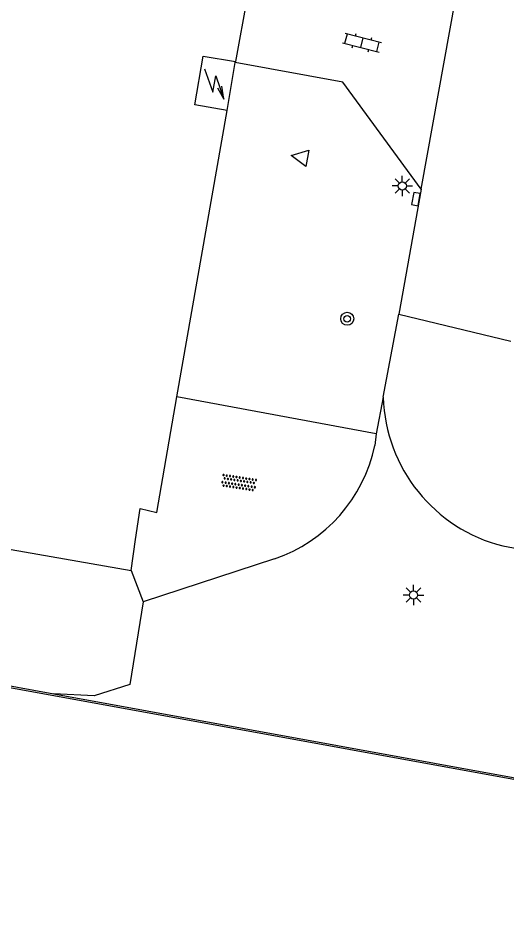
# Model space of a CAD drawing. Extents: x 130998 to 133001, y 398999 to 403002.
# Drawn here: x 132099.1 to 132128.8, y 399032.3 to 399087.8 of the extents above; entities that cross this region are included whole.
import ezdxf

# ---------------------------------------------------------------- set-up
doc = ezdxf.new("R2010")
doc.units = 0
for name, color, linetype in [('gg-afsc-hekwerk', 7, 'Continuous'), ('gg-bbg-hoofdgebouw', 7, 'Continuous'), ('gg-knt-verharding', 7, 'Continuous'), ('gg-knt-verharding nz', 7, 'Continuous'), ('gg-kntw-kademuur', 7, 'Continuous'), ('gt-grn-weggrens', 7, 'Continuous'), ('gt-symb-boom', 7, 'Continuous'), ('gt-symb-klinker verharding', 7, 'Continuous'), ('gt-symb-kolk', 7, 'Continuous'), ('gt-symb-lichtmast', 7, 'Continuous'), ('gt-symb-overige verharding', 7, 'Continuous'), ('gt-symb-trafo symbool', 7, 'Continuous'), ('gt-symb-waterafsluiter', 7, 'Continuous'), ('gx-grn-maaiveld', 7, 'Continuous')]:
    doc.layers.add(name, color=color, linetype=linetype)

# ---------------------------------------------------------------- blocks, each defined once
blk = doc.blocks.new('gt0-KOLK')
at = {"layer": 'gt-symb-kolk'}
blk.add_lwpolyline([(0, 0), (0.375, 0), (0.375, 0.4), (-0.375, 0.4), (-0.375, 0), (0, 0)], dxfattribs=at)
blk = doc.blocks.new('gt0-HSP')
at = {"layer": 'gt-symb-trafo symbool'}
for points in [[(0.771, 0.746), (-0.529, -0.004), (0.471, -0.004), (-0.829, -0.754)], [(-0.217, -0.24), (-0.829, -0.754), (-0.077, -0.48)]]:
    blk.add_lwpolyline(points, dxfattribs=at)
blk = doc.blocks.new('gt0-WAFSL')
at = {"layer": 'gt-symb-waterafsluiter'}
for p, q in [((-0.5, -0.333), (0, 0.667)), ((0, 0.667), (0.5, -0.333)), ((0.5, -0.333), (-0.5, -0.333))]:
    blk.add_line(p, q, dxfattribs=at)
blk = doc.blocks.new('gt0-BOOM')
at = {"layer": 'gt-symb-boom'}
for radius in [0.4, 0.2]:
    blk.add_circle((0, 0), radius, dxfattribs=at)
blk = doc.blocks.new('gt0-KL1')
at = {"layer": 'gt-symb-klinker verharding'}
for p, q in [((-1.15, 0.3), (1.15, 0.3)), ((-1, -0.3), (-1, 0.3)), ((-0.5, 0.3), (-0.5, 0.45)), ((0, -0.3), (0, 0.3)), ((0.5, 0.3), (0.5, 0.45)), ((1, -0.3), (1, 0.3)), ((-1.15, -0.3), (1.15, -0.3)), ((-0.5, -0.45), (-0.5, -0.3)), ((0.5, -0.45), (0.5, -0.3))]:
    blk.add_line(p, q, dxfattribs=at)
blk = doc.blocks.new('gt0-LMAST')
at = {"layer": 'gt-symb-lichtmast'}
for p, q in [((-0.005, 0.246), (-0.005, 0.621)), ((-0.182, 0.173), (-0.447, 0.438)), ((0.172, 0.173), (0.437, 0.438)), ((-0.255, -0.004), (-0.63, -0.004)), ((-0.182, -0.181), (-0.447, -0.446)), ((-0.005, -0.254), (-0.005, -0.629)), ((0.437, -0.446), (0.172, -0.181)), ((0.245, -0.004), (0.62, -0.004))]:
    blk.add_line(p, q, dxfattribs=at)
blk.add_circle((-0.005, -0.004), 0.25, dxfattribs=at)
blk = doc.blocks.new('gt0-OVH')
at = {"layer": 'gt-symb-overige verharding'}
for points in [[(-0.972, 0.298), (-0.967, 0.308), (-0.965, 0.319), (-0.966, 0.33), (-0.971, 0.34), (-0.978, 0.348), (-0.988, 0.353), (-0.999, 0.355), (-1.01, 0.354), (-1.02, 0.349), (-1.028, 0.342), (-1.033, 0.332), (-1.035, 0.321), (-1.034, 0.31), (-1.029, 0.3), (-1.022, 0.292), (-1.012, 0.287), (-1.001, 0.285), (-0.99, 0.286), (-0.98, 0.291)], [(-0.872, 0.106), (-0.867, 0.116), (-0.865, 0.126), (-0.866, 0.137), (-0.871, 0.147), (-0.878, 0.156), (-0.888, 0.161), (-0.899, 0.163), (-0.91, 0.162), (-0.92, 0.157), (-0.928, 0.15), (-0.933, 0.14), (-0.935, 0.129), (-0.934, 0.118), (-0.929, 0.108), (-0.922, 0.1), (-0.912, 0.095), (-0.901, 0.092), (-0.89, 0.094), (-0.88, 0.098)], [(-0.772, 0.298), (-0.767, 0.308), (-0.765, 0.319), (-0.766, 0.33), (-0.771, 0.34), (-0.778, 0.348), (-0.788, 0.353), (-0.799, 0.355), (-0.81, 0.354), (-0.82, 0.349), (-0.828, 0.342), (-0.833, 0.332), (-0.835, 0.321), (-0.834, 0.31), (-0.829, 0.3), (-0.822, 0.292), (-0.812, 0.287), (-0.801, 0.285), (-0.79, 0.286), (-0.78, 0.291)], [(-0.672, 0.106), (-0.667, 0.116), (-0.665, 0.126), (-0.666, 0.137), (-0.671, 0.147), (-0.678, 0.156), (-0.688, 0.161), (-0.699, 0.163), (-0.71, 0.162), (-0.72, 0.157), (-0.728, 0.15), (-0.733, 0.14), (-0.735, 0.129), (-0.734, 0.118), (-0.729, 0.108), (-0.722, 0.1), (-0.712, 0.095), (-0.701, 0.092), (-0.69, 0.094), (-0.68, 0.098)], [(-0.572, 0.298), (-0.567, 0.308), (-0.565, 0.319), (-0.566, 0.33), (-0.571, 0.34), (-0.578, 0.348), (-0.588, 0.353), (-0.599, 0.355), (-0.61, 0.354), (-0.62, 0.349), (-0.628, 0.342), (-0.633, 0.332), (-0.635, 0.321), (-0.634, 0.31), (-0.629, 0.3), (-0.622, 0.292), (-0.612, 0.287), (-0.601, 0.285), (-0.59, 0.286), (-0.58, 0.291)], [(-0.472, 0.106), (-0.467, 0.116), (-0.465, 0.126), (-0.466, 0.137), (-0.471, 0.147), (-0.478, 0.156), (-0.488, 0.161), (-0.499, 0.163), (-0.51, 0.162), (-0.52, 0.157), (-0.528, 0.15), (-0.533, 0.14), (-0.535, 0.129), (-0.534, 0.118), (-0.529, 0.108), (-0.522, 0.1), (-0.512, 0.095), (-0.501, 0.092), (-0.49, 0.094), (-0.48, 0.098)], [(-0.372, 0.298), (-0.367, 0.308), (-0.365, 0.319), (-0.366, 0.33), (-0.371, 0.34), (-0.378, 0.348), (-0.388, 0.353), (-0.399, 0.355), (-0.41, 0.354), (-0.42, 0.349), (-0.428, 0.342), (-0.433, 0.332), (-0.435, 0.321), (-0.434, 0.31), (-0.429, 0.3), (-0.422, 0.292), (-0.412, 0.287), (-0.401, 0.285), (-0.39, 0.286), (-0.38, 0.291)], [(-0.272, 0.106), (-0.267, 0.116), (-0.265, 0.126), (-0.266, 0.137), (-0.271, 0.147), (-0.278, 0.156), (-0.288, 0.161), (-0.299, 0.163), (-0.31, 0.162), (-0.32, 0.157), (-0.328, 0.15), (-0.333, 0.14), (-0.335, 0.129), (-0.334, 0.118), (-0.329, 0.108), (-0.322, 0.1), (-0.312, 0.095), (-0.301, 0.092), (-0.29, 0.094), (-0.28, 0.098)], [(-0.172, 0.298), (-0.167, 0.308), (-0.165, 0.319), (-0.166, 0.33), (-0.171, 0.34), (-0.178, 0.348), (-0.188, 0.353), (-0.199, 0.355), (-0.21, 0.354), (-0.22, 0.349), (-0.228, 0.342), (-0.233, 0.332), (-0.235, 0.321), (-0.234, 0.31), (-0.229, 0.3), (-0.222, 0.292), (-0.212, 0.287), (-0.201, 0.285), (-0.19, 0.286), (-0.18, 0.291)], [(-0.072, 0.106), (-0.067, 0.116), (-0.065, 0.126), (-0.066, 0.137), (-0.071, 0.147), (-0.078, 0.156), (-0.088, 0.161), (-0.099, 0.163), (-0.11, 0.162), (-0.12, 0.157), (-0.128, 0.15), (-0.133, 0.14), (-0.135, 0.129), (-0.134, 0.118), (-0.129, 0.108), (-0.122, 0.1), (-0.112, 0.095), (-0.101, 0.092), (-0.09, 0.094), (-0.08, 0.098)], [(0.028, 0.298), (0.033, 0.308), (0.035, 0.319), (0.034, 0.33), (0.029, 0.34), (0.022, 0.348), (0.012, 0.353), (0.001, 0.355), (-0.01, 0.354), (-0.02, 0.349), (-0.028, 0.342), (-0.033, 0.332), (-0.035, 0.321), (-0.034, 0.31), (-0.029, 0.3), (-0.022, 0.292), (-0.012, 0.287), (-0.001, 0.285), (0.01, 0.286), (0.02, 0.291)], [(0.128, 0.106), (0.133, 0.116), (0.135, 0.126), (0.134, 0.137), (0.129, 0.147), (0.122, 0.156), (0.112, 0.161), (0.101, 0.163), (0.09, 0.162), (0.08, 0.157), (0.072, 0.15), (0.067, 0.14), (0.065, 0.129), (0.066, 0.118), (0.071, 0.108), (0.078, 0.1), (0.088, 0.095), (0.099, 0.092), (0.11, 0.094), (0.12, 0.098)], [(0.228, 0.298), (0.233, 0.308), (0.235, 0.319), (0.234, 0.33), (0.229, 0.34), (0.222, 0.348), (0.212, 0.353), (0.201, 0.355), (0.19, 0.354), (0.18, 0.349), (0.172, 0.342), (0.167, 0.332), (0.165, 0.321), (0.166, 0.31), (0.171, 0.3), (0.178, 0.292), (0.188, 0.287), (0.199, 0.285), (0.21, 0.286), (0.22, 0.291)], [(0.328, 0.106), (0.333, 0.116), (0.335, 0.126), (0.334, 0.137), (0.329, 0.147), (0.322, 0.156), (0.312, 0.161), (0.301, 0.163), (0.29, 0.162), (0.28, 0.157), (0.272, 0.15), (0.267, 0.14), (0.265, 0.129), (0.266, 0.118), (0.271, 0.108), (0.278, 0.1), (0.288, 0.095), (0.299, 0.092), (0.31, 0.094), (0.32, 0.098)], [(0.428, 0.298), (0.433, 0.308), (0.435, 0.319), (0.434, 0.33), (0.429, 0.34), (0.422, 0.348), (0.412, 0.353), (0.401, 0.355), (0.39, 0.354), (0.38, 0.349), (0.372, 0.342), (0.367, 0.332), (0.365, 0.321), (0.366, 0.31), (0.371, 0.3), (0.378, 0.292), (0.388, 0.287), (0.399, 0.285), (0.41, 0.286), (0.42, 0.291)], [(0.528, 0.106), (0.533, 0.116), (0.535, 0.126), (0.534, 0.137), (0.529, 0.147), (0.522, 0.156), (0.512, 0.161), (0.501, 0.163), (0.49, 0.162), (0.48, 0.157), (0.472, 0.15), (0.467, 0.14), (0.465, 0.129), (0.466, 0.118), (0.471, 0.108), (0.478, 0.1), (0.488, 0.095), (0.499, 0.092), (0.51, 0.094), (0.52, 0.098)], [(0.628, 0.298), (0.633, 0.308), (0.635, 0.319), (0.634, 0.33), (0.629, 0.34), (0.622, 0.348), (0.612, 0.353), (0.601, 0.355), (0.59, 0.354), (0.58, 0.349), (0.572, 0.342), (0.567, 0.332), (0.565, 0.321), (0.566, 0.31), (0.571, 0.3), (0.578, 0.292), (0.588, 0.287), (0.599, 0.285), (0.61, 0.286), (0.62, 0.291)], [(0.728, 0.106), (0.733, 0.116), (0.735, 0.126), (0.734, 0.137), (0.729, 0.147), (0.722, 0.156), (0.712, 0.161), (0.701, 0.163), (0.69, 0.162), (0.68, 0.157), (0.672, 0.15), (0.667, 0.14), (0.665, 0.129), (0.666, 0.118), (0.671, 0.108), (0.678, 0.1), (0.688, 0.095), (0.699, 0.092), (0.71, 0.094), (0.72, 0.098)], [(0.828, 0.298), (0.833, 0.308), (0.835, 0.319), (0.834, 0.33), (0.829, 0.34), (0.822, 0.348), (0.812, 0.353), (0.801, 0.355), (0.79, 0.354), (0.78, 0.349), (0.772, 0.342), (0.767, 0.332), (0.765, 0.321), (0.766, 0.31), (0.771, 0.3), (0.778, 0.292), (0.788, 0.287), (0.799, 0.285), (0.81, 0.286), (0.82, 0.291)], [(0.928, 0.106), (0.933, 0.116), (0.935, 0.126), (0.934, 0.137), (0.929, 0.147), (0.922, 0.156), (0.912, 0.161), (0.901, 0.163), (0.89, 0.162), (0.88, 0.157), (0.872, 0.15), (0.867, 0.14), (0.865, 0.129), (0.866, 0.118), (0.871, 0.108), (0.878, 0.1), (0.888, 0.095), (0.899, 0.092), (0.91, 0.094), (0.92, 0.098)], [(1.028, 0.298), (1.033, 0.308), (1.035, 0.319), (1.034, 0.33), (1.029, 0.34), (1.022, 0.348), (1.012, 0.353), (1.001, 0.355), (0.99, 0.354), (0.98, 0.349), (0.972, 0.342), (0.967, 0.332), (0.965, 0.321), (0.966, 0.31), (0.971, 0.3), (0.978, 0.292), (0.988, 0.287), (0.999, 0.285), (1.01, 0.286), (1.02, 0.291)], [(-0.972, -0.142), (-0.967, -0.132), (-0.965, -0.121), (-0.966, -0.11), (-0.971, -0.1), (-0.978, -0.092), (-0.988, -0.087), (-0.999, -0.085), (-1.01, -0.086), (-1.02, -0.091), (-1.028, -0.098), (-1.033, -0.108), (-1.035, -0.119), (-1.034, -0.13), (-1.029, -0.14), (-1.022, -0.148), (-1.012, -0.153), (-1.001, -0.155), (-0.99, -0.154), (-0.98, -0.149)], [(-0.872, -0.334), (-0.867, -0.324), (-0.865, -0.314), (-0.866, -0.303), (-0.871, -0.293), (-0.878, -0.284), (-0.888, -0.279), (-0.899, -0.277), (-0.91, -0.278), (-0.92, -0.283), (-0.928, -0.29), (-0.933, -0.3), (-0.935, -0.311), (-0.934, -0.322), (-0.929, -0.332), (-0.922, -0.34), (-0.912, -0.345), (-0.901, -0.348), (-0.89, -0.346), (-0.88, -0.342)], [(-0.772, -0.142), (-0.767, -0.132), (-0.765, -0.121), (-0.766, -0.11), (-0.771, -0.1), (-0.778, -0.092), (-0.788, -0.087), (-0.799, -0.085), (-0.81, -0.086), (-0.82, -0.091), (-0.828, -0.098), (-0.833, -0.108), (-0.835, -0.119), (-0.834, -0.13), (-0.829, -0.14), (-0.822, -0.148), (-0.812, -0.153), (-0.801, -0.155), (-0.79, -0.154), (-0.78, -0.149)], [(-0.672, -0.334), (-0.667, -0.324), (-0.665, -0.314), (-0.666, -0.303), (-0.671, -0.293), (-0.678, -0.284), (-0.688, -0.279), (-0.699, -0.277), (-0.71, -0.278), (-0.72, -0.283), (-0.728, -0.29), (-0.733, -0.3), (-0.735, -0.311), (-0.734, -0.322), (-0.729, -0.332), (-0.722, -0.34), (-0.712, -0.345), (-0.701, -0.348), (-0.69, -0.346), (-0.68, -0.342)], [(-0.572, -0.142), (-0.567, -0.132), (-0.565, -0.121), (-0.566, -0.11), (-0.571, -0.1), (-0.578, -0.092), (-0.588, -0.087), (-0.599, -0.085), (-0.61, -0.086), (-0.62, -0.091), (-0.628, -0.098), (-0.633, -0.108), (-0.635, -0.119), (-0.634, -0.13), (-0.629, -0.14), (-0.622, -0.148), (-0.612, -0.153), (-0.601, -0.155), (-0.59, -0.154), (-0.58, -0.149)], [(-0.472, -0.334), (-0.467, -0.324), (-0.465, -0.314), (-0.466, -0.303), (-0.471, -0.293), (-0.478, -0.284), (-0.488, -0.279), (-0.499, -0.277), (-0.51, -0.278), (-0.52, -0.283), (-0.528, -0.29), (-0.533, -0.3), (-0.535, -0.311), (-0.534, -0.322), (-0.529, -0.332), (-0.522, -0.34), (-0.512, -0.345), (-0.501, -0.348), (-0.49, -0.346), (-0.48, -0.342)], [(-0.372, -0.142), (-0.367, -0.132), (-0.365, -0.121), (-0.366, -0.11), (-0.371, -0.1), (-0.378, -0.092), (-0.388, -0.087), (-0.399, -0.085), (-0.41, -0.086), (-0.42, -0.091), (-0.428, -0.098), (-0.433, -0.108), (-0.435, -0.119), (-0.434, -0.13), (-0.429, -0.14), (-0.422, -0.148), (-0.412, -0.153), (-0.401, -0.155), (-0.39, -0.154), (-0.38, -0.149)], [(-0.272, -0.334), (-0.267, -0.324), (-0.265, -0.314), (-0.266, -0.303), (-0.271, -0.293), (-0.278, -0.284), (-0.288, -0.279), (-0.299, -0.277), (-0.31, -0.278), (-0.32, -0.283), (-0.328, -0.29), (-0.333, -0.3), (-0.335, -0.311), (-0.334, -0.322), (-0.329, -0.332), (-0.322, -0.34), (-0.312, -0.345), (-0.301, -0.348), (-0.29, -0.346), (-0.28, -0.342)], [(-0.172, -0.142), (-0.167, -0.132), (-0.165, -0.121), (-0.166, -0.11), (-0.171, -0.1), (-0.178, -0.092), (-0.188, -0.087), (-0.199, -0.085), (-0.21, -0.086), (-0.22, -0.091), (-0.228, -0.098), (-0.233, -0.108), (-0.235, -0.119), (-0.234, -0.13), (-0.229, -0.14), (-0.222, -0.148), (-0.212, -0.153), (-0.201, -0.155), (-0.19, -0.154), (-0.18, -0.149)], [(-0.072, -0.334), (-0.067, -0.324), (-0.065, -0.314), (-0.066, -0.303), (-0.071, -0.293), (-0.078, -0.284), (-0.088, -0.279), (-0.099, -0.277), (-0.11, -0.278), (-0.12, -0.283), (-0.128, -0.29), (-0.133, -0.3), (-0.135, -0.311), (-0.134, -0.322), (-0.129, -0.332), (-0.122, -0.34), (-0.112, -0.345), (-0.101, -0.348), (-0.09, -0.346), (-0.08, -0.342)], [(0.028, -0.142), (0.033, -0.132), (0.035, -0.121), (0.034, -0.11), (0.029, -0.1), (0.022, -0.092), (0.012, -0.087), (0.001, -0.085), (-0.01, -0.086), (-0.02, -0.091), (-0.028, -0.098), (-0.033, -0.108), (-0.035, -0.119), (-0.034, -0.13), (-0.029, -0.14), (-0.022, -0.148), (-0.012, -0.153), (-0.001, -0.155), (0.01, -0.154), (0.02, -0.149)], [(0.128, -0.334), (0.133, -0.324), (0.135, -0.314), (0.134, -0.303), (0.129, -0.293), (0.122, -0.284), (0.112, -0.279), (0.101, -0.277), (0.09, -0.278), (0.08, -0.283), (0.072, -0.29), (0.067, -0.3), (0.065, -0.311), (0.066, -0.322), (0.071, -0.332), (0.078, -0.34), (0.088, -0.345), (0.099, -0.348), (0.11, -0.346), (0.12, -0.342)], [(0.228, -0.142), (0.233, -0.132), (0.235, -0.121), (0.234, -0.11), (0.229, -0.1), (0.222, -0.092), (0.212, -0.087), (0.201, -0.085), (0.19, -0.086), (0.18, -0.091), (0.172, -0.098), (0.167, -0.108), (0.165, -0.119), (0.166, -0.13), (0.171, -0.14), (0.178, -0.148), (0.188, -0.153), (0.199, -0.155), (0.21, -0.154), (0.22, -0.149)], [(0.328, -0.334), (0.333, -0.324), (0.335, -0.314), (0.334, -0.303), (0.329, -0.293), (0.322, -0.284), (0.312, -0.279), (0.301, -0.277), (0.29, -0.278), (0.28, -0.283), (0.272, -0.29), (0.267, -0.3), (0.265, -0.311), (0.266, -0.322), (0.271, -0.332), (0.278, -0.34), (0.288, -0.345), (0.299, -0.348), (0.31, -0.346), (0.32, -0.342)], [(0.428, -0.142), (0.433, -0.132), (0.435, -0.121), (0.434, -0.11), (0.429, -0.1), (0.422, -0.092), (0.412, -0.087), (0.401, -0.085), (0.39, -0.086), (0.38, -0.091), (0.372, -0.098), (0.367, -0.108), (0.365, -0.119), (0.366, -0.13), (0.371, -0.14), (0.378, -0.148), (0.388, -0.153), (0.399, -0.155), (0.41, -0.154), (0.42, -0.149)], [(0.528, -0.334), (0.533, -0.324), (0.535, -0.314), (0.534, -0.303), (0.529, -0.293), (0.522, -0.284), (0.512, -0.279), (0.501, -0.277), (0.49, -0.278), (0.48, -0.283), (0.472, -0.29), (0.467, -0.3), (0.465, -0.311), (0.466, -0.322), (0.471, -0.332), (0.478, -0.34), (0.488, -0.345), (0.499, -0.348), (0.51, -0.346), (0.52, -0.342)], [(0.628, -0.142), (0.633, -0.132), (0.635, -0.121), (0.634, -0.11), (0.629, -0.1), (0.622, -0.092), (0.612, -0.087), (0.601, -0.085), (0.59, -0.086), (0.58, -0.091), (0.572, -0.098), (0.567, -0.108), (0.565, -0.119), (0.566, -0.13), (0.571, -0.14), (0.578, -0.148), (0.588, -0.153), (0.599, -0.155), (0.61, -0.154), (0.62, -0.149)], [(0.728, -0.334), (0.733, -0.324), (0.735, -0.314), (0.734, -0.303), (0.729, -0.293), (0.722, -0.284), (0.712, -0.279), (0.701, -0.277), (0.69, -0.278), (0.68, -0.283), (0.672, -0.29), (0.667, -0.3), (0.665, -0.311), (0.666, -0.322), (0.671, -0.332), (0.678, -0.34), (0.688, -0.345), (0.699, -0.348), (0.71, -0.346), (0.72, -0.342)], [(0.828, -0.142), (0.833, -0.132), (0.835, -0.121), (0.834, -0.11), (0.829, -0.1), (0.822, -0.092), (0.812, -0.087), (0.801, -0.085), (0.79, -0.086), (0.78, -0.091), (0.772, -0.098), (0.767, -0.108), (0.765, -0.119), (0.766, -0.13), (0.771, -0.14), (0.778, -0.148), (0.788, -0.153), (0.799, -0.155), (0.81, -0.154), (0.82, -0.149)], [(0.928, -0.334), (0.933, -0.324), (0.935, -0.314), (0.934, -0.303), (0.929, -0.293), (0.922, -0.284), (0.912, -0.279), (0.901, -0.277), (0.89, -0.278), (0.88, -0.283), (0.872, -0.29), (0.867, -0.3), (0.865, -0.311), (0.866, -0.322), (0.871, -0.332), (0.878, -0.34), (0.888, -0.345), (0.899, -0.348), (0.91, -0.346), (0.92, -0.342)], [(1.028, -0.142), (1.033, -0.132), (1.035, -0.121), (1.034, -0.11), (1.029, -0.1), (1.022, -0.092), (1.012, -0.087), (1.001, -0.085), (0.99, -0.086), (0.98, -0.091), (0.972, -0.098), (0.967, -0.108), (0.965, -0.119), (0.966, -0.13), (0.971, -0.14), (0.978, -0.148), (0.988, -0.153), (0.999, -0.155), (1.01, -0.154), (1.02, -0.149)]]:
    blk.add_lwpolyline(points, close=True, dxfattribs=at)

msp = doc.modelspace()

# ---------------------------------------------------------------- linework, layer by layer
at = {"layer": 'gg-afsc-hekwerk'}
for p, q in [((132113.159, 399089.826), (132112.301, 399085.2)), ((132113.159, 399089.826), (132112.301, 399085.2)), ((132108.743, 399064.748), (132111.801, 399082.22)), ((132108.743, 399064.748), (132111.801, 399082.22)), ((132107.509, 399057.697), (132108.743, 399064.748)), ((132107.509, 399057.697), (132108.743, 399064.748)), ((132106.217, 399056.062), (132106.489, 399057.947)), ((132106.217, 399056.062), (132106.489, 399057.947)), ((132106.489, 399057.947), (132107.509, 399057.697)), ((132106.489, 399057.947), (132107.509, 399057.697)), ((132105.945, 399054.176), (132106.217, 399056.062)), ((132105.945, 399054.176), (132106.217, 399056.062)), ((132105.945, 399054.176), (132106.682, 399052.268)), ((132105.945, 399054.176), (132106.682, 399052.268)), ((132106.682, 399052.268), (132105.867, 399047.218)), ((132106.682, 399052.268), (132105.867, 399047.218)), ((132105.867, 399047.218), (132103.692, 399046.529)), ((132105.867, 399047.218), (132103.692, 399046.529))]:
    msp.add_line(p, q, dxfattribs=at)
msp.add_lwpolyline([(132071.421, 399063.487), (132071.334, 399060.227), (132105.945, 399054.176)], dxfattribs=at)
at = {"layer": 'gg-bbg-hoofdgebouw'}
for p, q in [((132111.801, 399082.22), (132112.291, 399085.143)), ((132112.291, 399085.143), (132112.301, 399085.2))]:
    msp.add_line(p, q, dxfattribs=at)
msp.add_lwpolyline([(132111.801, 399082.22), (132109.831, 399082.55), (132110.331, 399085.53), (132112.301, 399085.2)], dxfattribs=at)
at = {"layer": 'gg-knt-verharding'}
for p, q in [((132123.622, 399077.421), (132122.264, 399069.788)), ((132121.311, 399064.735), (132122.264, 399069.788)), ((132120.884, 399062.508), (132108.743, 399064.748)), ((132121.311, 399064.735), (132120.884, 399062.508)), ((132120.884, 399062.508), (132120.794, 399061.79)), ((132114.693, 399054.889), (132106.682, 399052.268))]:
    msp.add_line(p, q, dxfattribs=at)
msp.add_lwpolyline([(132123.622, 399077.421), (132118.844, 399083.946), (132112.291, 399085.143)], dxfattribs=at)
msp.add_arc((132111.724, 399063.661), 9.261, 288.6973, 348.3445, dxfattribs=at)
at = {"layer": 'gg-knt-verharding nz'}
for p, q in [((132123.622, 399077.421), (132126.404, 399092.798)), ((132128.605, 399055.665), (132166.51, 399048.866))]:
    msp.add_line(p, q, dxfattribs=at)
msp.add_arc((132130.961, 399065.027), 9.654, 181.7342, 255.8776, dxfattribs=at)
at = {"layer": 'gg-kntw-kademuur'}
for p, q in [((131999.23, 399065.23), (132101.229, 399046.658)), ((132101.229, 399046.658), (132179.407, 399032.423))]:
    msp.add_line(p, q, dxfattribs=at)
msp.add_lwpolyline([(131884.579, 399085.984), (131925.222, 399078.626), (131972.964, 399069.87), (132001.544, 399064.716), (132083.113, 399049.85), (132155.302, 399036.72), (132179.373, 399032.332)], dxfattribs=at)
msp.add_lwpolyline([(131884.579, 399085.984), (131925.222, 399078.626), (131972.964, 399069.87), (132001.544, 399064.716), (132083.113, 399049.85), (132155.302, 399036.72), (132179.373, 399032.332)], dxfattribs=at)
at = {"layer": 'gt-grn-weggrens'}
msp.add_line((132122.264, 399069.788), (132129.085, 399068.14), dxfattribs=at)
at = {"layer": 'gx-grn-maaiveld'}
msp.add_line((132103.692, 399046.529), (132101.229, 399046.658), dxfattribs=at)

# ---------------------------------------------------------------- block references
at = {"layer": 'gt-symb-boom'}
msp.add_blockref('gt0-BOOM', (132119.12, 399069.518), dxfattribs=at)
at = {"layer": 'gt-symb-klinker verharding', "rotation": -14.591956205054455}
msp.add_blockref('gt0-KL1', (132120.025, 399086.345), dxfattribs=at)
at = {"layer": 'gt-symb-kolk', "rotation": 79.74640197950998}
msp.add_blockref('gt0-KOLK', (132123.502, 399076.777), dxfattribs=at)
at = {"layer": 'gt-symb-lichtmast'}
for p in [(132122.481, 399077.616), (132123.164, 399052.678)]:
    msp.add_blockref('gt0-LMAST', p, dxfattribs=at)
at = {"layer": 'gt-symb-overige verharding', "rotation": -8.746162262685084}
msp.add_blockref('gt0-OVH', (132112.518, 399059.521), dxfattribs=at)
at = {"layer": 'gt-symb-trafo symbool', "rotation": 79.63367739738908}
msp.add_blockref('gt0-HSP', (132111.014, 399083.857), dxfattribs=at)
at = {"layer": 'gt-symb-waterafsluiter', "rotation": 79.63367739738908}
msp.add_blockref('gt0-WAFSL', (132116.359, 399079.354), dxfattribs=at)

doc.saveas('drawing.dxf')
